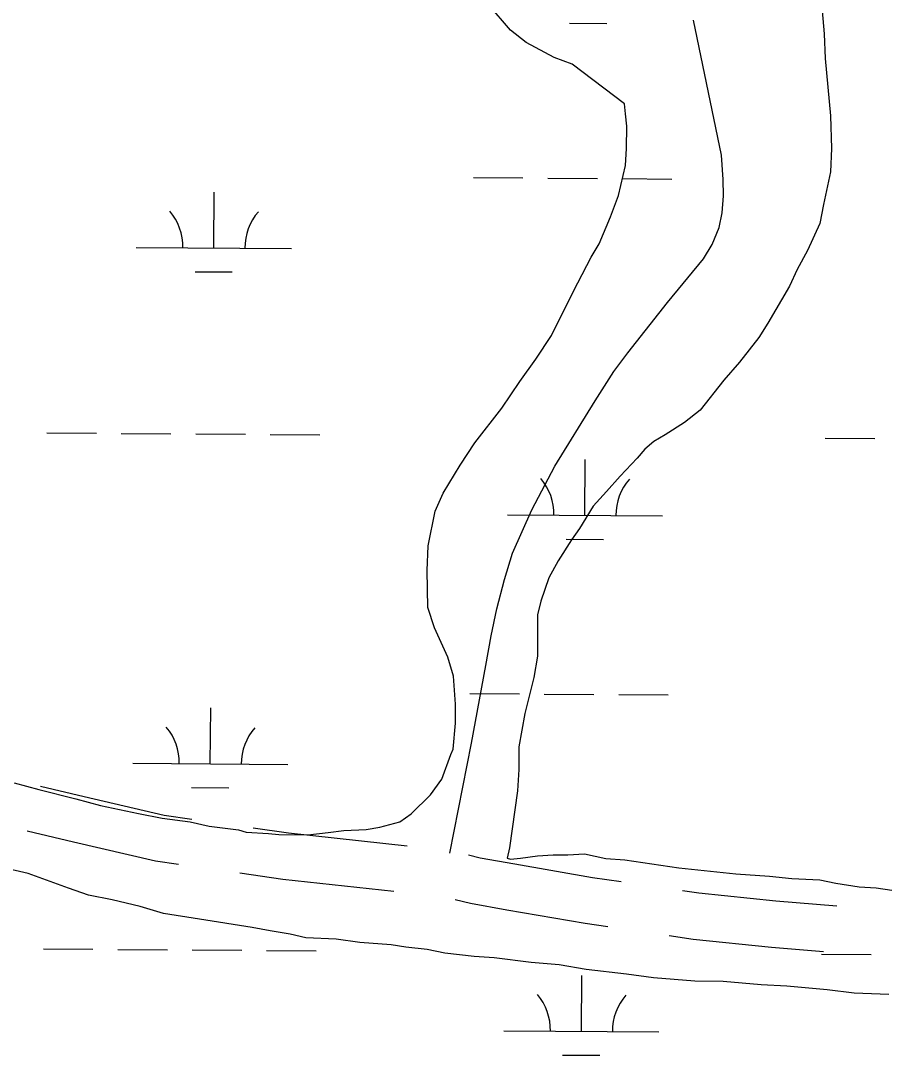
# Model space of a CAD drawing. Extents: x 3172231 to 3210228, y 940198 to 965780.
# Drawn here: x 3199423 to 3199981, y 949498 to 950165 of the extents above; entities that cross this region are included whole.
import ezdxf

# ---------------------------------------------------------------- set-up
doc = ezdxf.new("R2010")
doc.units = 0
for name, color, linetype in [('V-ROAD-CNTR', 7, 'Continuous'), ('V-SITE-VEGE', 7, 'Continuous'), ('V-WETL-SWMP', 7, 'Continuous')]:
    doc.layers.add(name, color=color, linetype=linetype)

msp = doc.modelspace()

# ---------------------------------------------------------------- linework, layer by layer
at = {"layer": 'V-ROAD-CNTR'}
for points in [[(3199699.626, 949628.581), (3199713.631, 949699.546), (3199722.976, 949749.501), (3199726.349, 949768.757), (3199730.075, 949786.193), (3199734.898, 949805.08), (3199740.075, 949821.962), (3199752.582, 949849.898), (3199767.455, 949878.187), (3199793.489, 949920.239), (3199805.402, 949939.087), (3199814.557, 949951.223), (3199839.995, 949983.641), (3199863.229, 950011.705), (3199868.913, 950020.947), (3199873.334, 950032.017), (3199875.382, 950041.46), (3199876.165, 950052.368), (3199876.038, 950062.913), (3199874.844, 950078.556), (3199856.926, 950165.743)], [(3199533.349, 949650.369), (3199515.431, 949652.938), (3199463.787, 949664.947), (3199435.672, 949671.532)], [(3199524.682, 949621.305), (3199509.895, 949623.426), (3199456.969, 949635.731), (3199427.055, 949642.738)], [(3199672.255, 949633.069), (3199595.729, 949641.423), (3199572.943, 949644.691)], [(3199810.246, 949610.053), (3199791.586, 949612.778), (3199741.66, 949621.415), (3199719.188, 949625.415), (3199711.75, 949627.186)], [(3199663.567, 949603.84), (3199591.971, 949611.655), (3199564.276, 949615.627)], [(3199801.584, 949581), (3199786.86, 949583.15), (3199736.474, 949591.867), (3199713.08, 949596.031), (3199703.139, 949598.398)], [(3199949.322, 949594.449), (3199909.909, 949597.597), (3199860.222, 949602.755), (3199849.825, 949604.273)], [(3199940.622, 949565.049), (3199907.165, 949567.721), (3199856.504, 949572.979), (3199841.164, 949575.22)]]:
    msp.add_lwpolyline(points, dxfattribs=at)
at = {"layer": 'V-SITE-VEGE'}
for p, q in [((3199939.122, 950179.266), (3199941.178, 950156.83)), ((3199738.834, 950159.232), (3199724.451, 950175.944)), ((3199748.92, 950151.225), (3199738.834, 950159.232)), ((3199941.178, 950156.83), (3199941.821, 950140.913)), ((3199766.957, 950141.728), (3199748.92, 950151.225)), ((3199778.508, 950137.329), (3199766.957, 950141.728)), ((3199941.821, 950140.913), (3199945.25, 950104.004)), ((3199812.378, 950111.838), (3199778.508, 950137.329)), ((3199813.068, 950105.325), (3199812.378, 950111.838)), ((3199813.75, 950097.362), (3199813.068, 950105.325)), ((3199945.25, 950104.004), (3199945.866, 950083.02)), ((3199813.678, 950082.895), (3199813.75, 950097.362)), ((3199812.898, 950072.049), (3199813.678, 950082.895)), ((3199945.866, 950083.02), (3199945.067, 950067.834)), ((3199808.46, 950052.54), (3199812.898, 950072.049)), ((3199945.067, 950067.834), (3199940.617, 950046.879)), ((3199803.323, 950038.822), (3199808.46, 950052.54)), ((3199940.617, 950046.879), (3199938.385, 950034.591)), ((3199796.002, 950021.498), (3199803.323, 950038.822)), ((3199938.385, 950034.591), (3199930.34, 950017.271)), ((3199790.892, 950012.843), (3199796.002, 950021.498)), ((3199782.129, 949996.25), (3199790.892, 950012.843)), ((3199930.34, 950017.271), (3199923.766, 950005.008)), ((3199923.766, 950005.008), (3199918.646, 949994.182)), ((3199775.552, 949983.262), (3199782.129, 949996.25)), ((3199918.646, 949994.182), (3199904.781, 949970.382)), ((3199765.317, 949962.338), (3199775.552, 949983.262)), ((3199904.781, 949970.382), (3199898.947, 949961.008)), ((3199755.113, 949947.199), (3199765.317, 949962.338)), ((3199898.947, 949961.008), (3199886.568, 949945.157)), ((3199744.912, 949932.783), (3199755.113, 949947.199)), ((3199886.568, 949945.157), (3199876.382, 949933.635)), ((3199733.249, 949915.479), (3199744.912, 949932.783)), ((3199876.382, 949933.635), (3199861.089, 949914.181)), ((3199715.773, 949893.144), (3199733.249, 949915.479)), ((3199861.089, 949914.181), (3199850.925, 949906.276)), ((3199850.925, 949906.276), (3199838.586, 949898.381)), ((3199706.295, 949878.728), (3199715.773, 949893.144)), ((3199831.332, 949894.078), (3199825.518, 949889.046)), ((3199838.586, 949898.381), (3199831.332, 949894.078)), ((3199825.518, 949889.046), (3199820.424, 949883.283)), ((3199695.353, 949860.695), (3199706.295, 949878.728)), ((3199820.424, 949883.283), (3199809.514, 949871.765)), ((3199809.514, 949871.765), (3199800.782, 949861.68)), ((3199690.231, 949849.149), (3199695.353, 949860.695)), ((3199800.782, 949861.68), (3199792.053, 949852.321)), ((3199792.053, 949852.321), (3199783.3, 949837.899)), ((3199685.774, 949826.746), (3199690.231, 949849.149)), ((3199783.3, 949837.899), (3199778.198, 949830.69)), ((3199684.969, 949810.835), (3199685.774, 949826.746)), ((3199778.198, 949830.69), (3199769.449, 949816.991)), ((3199769.449, 949816.991), (3199763.606, 949806.169)), ((3199685.574, 949786.959), (3199684.969, 949810.835)), ((3199763.606, 949806.169), (3199758.466, 949791.004)), ((3199689.848, 949773.918), (3199685.574, 949786.959)), ((3199758.466, 949791.004), (3199756.25, 949782.337)), ((3199756.25, 949782.337), (3199756.115, 949755.572)), ((3199698.431, 949755.066), (3199689.848, 949773.918)), ((3199701.984, 949742.749), (3199698.431, 949755.066)), ((3199756.115, 949755.572), (3199753.874, 949741.838)), ((3199703.342, 949724.657), (3199701.984, 949742.749)), ((3199753.874, 949741.838), (3199747.97, 949718.72)), ((3199703.277, 949712.361), (3199703.342, 949724.657)), ((3199747.97, 949718.72), (3199744.241, 949697.038)), ((3199701.745, 949695.731), (3199703.277, 949712.361)), ((3199694.413, 949676.236), (3199700.28, 949692.12)), ((3199700.28, 949692.12), (3199701.745, 949695.731)), ((3199744.241, 949697.038), (3199744.167, 949682.571)), ((3199744.167, 949682.571), (3199743.374, 949668.831)), ((3199418.791, 949674.026), (3199434.681, 949669.605)), ((3199687.128, 949666.146), (3199694.413, 949676.236)), ((3199434.681, 949669.605), (3199458.522, 949663.696)), ((3199674.766, 949653.913), (3199687.128, 949666.146)), ((3199743.374, 949668.831), (3199738.121, 949631.965)), ((3199458.522, 949663.696), (3199474.415, 949659.275)), ((3199474.415, 949659.275), (3199498.984, 949654.089)), ((3199498.984, 949654.089), (3199514.16, 949651.115)), ((3199667.506, 949648.885), (3199674.766, 949653.913)), ((3199514.16, 949651.115), (3199532.234, 949648.852)), ((3199532.234, 949648.852), (3199544.518, 949645.895)), ((3199544.518, 949645.895), (3199563.312, 949643.63)), ((3199645.781, 949643.931), (3199654.469, 949645.336)), ((3199654.469, 949645.336), (3199667.506, 949648.885)), ((3199563.312, 949643.63), (3199568.369, 949642.157)), ((3199568.369, 949642.157), (3199582.832, 949641.361)), ((3199582.832, 949641.361), (3199589.338, 949640.603)), ((3199589.338, 949640.603), (3199608.147, 949640.509)), ((3199608.147, 949640.509), (3199621.174, 949641.887)), ((3199621.174, 949641.887), (3199631.31, 949643.284)), ((3199631.31, 949643.284), (3199645.781, 949643.931)), ((3199738.121, 949631.965), (3199736.643, 949625.462)), ((3199736.643, 949625.462), (3199738.809, 949624.727)), ((3199738.809, 949624.727), (3199745.324, 949625.415)), ((3199745.324, 949625.415), (3199756.18, 949626.808)), ((3199756.18, 949626.808), (3199766.312, 949627.479)), ((3199766.312, 949627.479), (3199775.716, 949627.43)), ((3199775.716, 949627.43), (3199786.571, 949628.1)), ((3199786.571, 949628.1), (3199800.298, 949625.136)), ((3199800.298, 949625.136), (3199812.593, 949624.35)), ((3199427.704, 949615.464), (3199411.809, 949619.16)), ((3199812.593, 949624.35), (3199847.288, 949619.107)), ((3199847.288, 949619.107), (3199884.162, 949615.304)), ((3199453.697, 949605.926), (3199427.704, 949615.464)), ((3199884.162, 949615.304), (3199905.854, 949613.746)), ((3199905.854, 949613.746), (3199920.313, 949612.226)), ((3199920.313, 949612.226), (3199938.395, 949611.411)), ((3199466.696, 949601.521), (3199453.697, 949605.926)), ((3199938.395, 949611.411), (3199948.512, 949609.189)), ((3199948.512, 949609.189), (3199963.692, 949606.94)), ((3199963.692, 949606.94), (3199974.538, 949606.162)), ((3199974.538, 949606.162), (3199984.657, 949604.665)), ((3199481.871, 949598.549), (3199466.696, 949601.521)), ((3199499.933, 949594.115), (3199481.871, 949598.549)), ((3199515.102, 949589.698), (3199499.933, 949594.115)), ((3199538.232, 949585.962), (3199515.102, 949589.698)), ((3199572.205, 949580.726), (3199538.232, 949585.962)), ((3199583.768, 949578.497), (3199572.205, 949580.726)), ((3199596.776, 949576.261), (3199583.768, 949578.497)), ((3199606.894, 949574.039), (3199596.776, 949576.261)), ((3199626.419, 949573.214), (3199606.894, 949574.039)), ((3199641.601, 949570.969), (3199626.419, 949573.214)), ((3199661.848, 949569.419), (3199641.601, 949570.969)), ((3199671.244, 949567.924), (3199661.848, 949569.419)), ((3199684.98, 949566.406), (3199671.244, 949567.924)), ((3199696.543, 949564.178), (3199684.98, 949566.406)), ((3199715.339, 949561.911), (3199696.543, 949564.178)), ((3199728.356, 949561.12), (3199715.339, 949561.911)), ((3199752.213, 949558.105), (3199728.356, 949561.12)), ((3199770.289, 949556.567), (3199752.213, 949558.105)), ((3199787.636, 949553.586), (3199770.289, 949556.567)), ((3199813.662, 949550.559), (3199787.636, 949553.586)), ((3199831.012, 949548.3), (3199813.662, 949550.559)), ((3199857.765, 949545.994), (3199831.012, 949548.3)), ((3199875.849, 949545.901), (3199857.765, 949545.994)), ((3199900.433, 949543.606), (3199875.849, 949545.901)), ((3199917.067, 949542.799), (3199900.433, 949543.606)), ((3199943.099, 949540.495), (3199917.067, 949542.799)), ((3199960.448, 949538.234), (3199943.099, 949540.495)), ((3199982.867, 949537.398), (3199960.448, 949538.234))]:
    msp.add_line(p, q, dxfattribs=at)
at = {"layer": 'V-WETL-SWMP'}
for p, q in [((3199776.94, 950163.738), (3199800.939, 950163.574)), ((3199714.852, 950064.157), (3199746.851, 950063.939)), ((3199762.851, 950063.83), (3199794.85, 950063.612)), ((3199810.85, 950063.503), (3199842.849, 950063.286)), ((3199547.476, 950018.865), (3199547.721, 950054.864)), ((3199497.477, 950019.205), (3199597.475, 950018.525)), ((3199535.371, 950003.516), (3199559.371, 950003.353)), ((3199439.817, 949899.524), (3199471.816, 949899.306)), ((3199487.816, 949899.197), (3199519.815, 949898.98)), ((3199535.815, 949898.871), (3199567.814, 949898.653)), ((3199583.814, 949898.544), (3199615.813, 949898.326)), ((3199941.714, 949896.108), (3199973.713, 949895.89)), ((3199786.78, 949846.419), (3199787.025, 949882.418)), ((3199736.781, 949846.76), (3199836.779, 949846.079)), ((3199774.675, 949831.07), (3199798.674, 949830.907)), ((3199712.588, 949731.49), (3199744.587, 949731.272)), ((3199760.587, 949731.163), (3199792.586, 949730.945)), ((3199808.585, 949730.836), (3199840.585, 949730.618)), ((3199545.212, 949686.198), (3199545.457, 949722.197)), ((3199495.213, 949686.538), (3199595.21, 949685.857)), ((3199533.107, 949670.849), (3199557.106, 949670.685)), ((3199437.553, 949566.857), (3199469.552, 949566.639)), ((3199485.552, 949566.53), (3199517.551, 949566.312)), ((3199533.55, 949566.203), (3199565.55, 949565.986)), ((3199581.549, 949565.877), (3199613.549, 949565.659)), ((3199939.449, 949563.44), (3199971.448, 949563.223)), ((3199784.515, 949513.752), (3199784.76, 949549.751)), ((3199734.516, 949514.092), (3199834.514, 949513.412)), ((3199772.41, 949498.403), (3199796.41, 949498.24))]:
    msp.add_line(p, q, dxfattribs=at)
for centre, start, end in [((3199492.238, 950019.716), 358.838165, 40.381824), ((3199602.721, 950018.964), 138.838162, 180.381821), ((3199731.541, 949847.27), 358.838165, 40.381824), ((3199842.025, 949846.518), 138.838162, 180.381821), ((3199489.973, 949687.049), 358.838165, 40.381824), ((3199600.456, 949686.297), 138.838162, 180.381821), ((3199729.277, 949514.603), 358.838165, 40.381824), ((3199839.76, 949513.851), 138.838162, 180.381821)]:
    msp.add_arc(centre, 35.246, start, end, dxfattribs=at)

doc.saveas('drawing.dxf')
